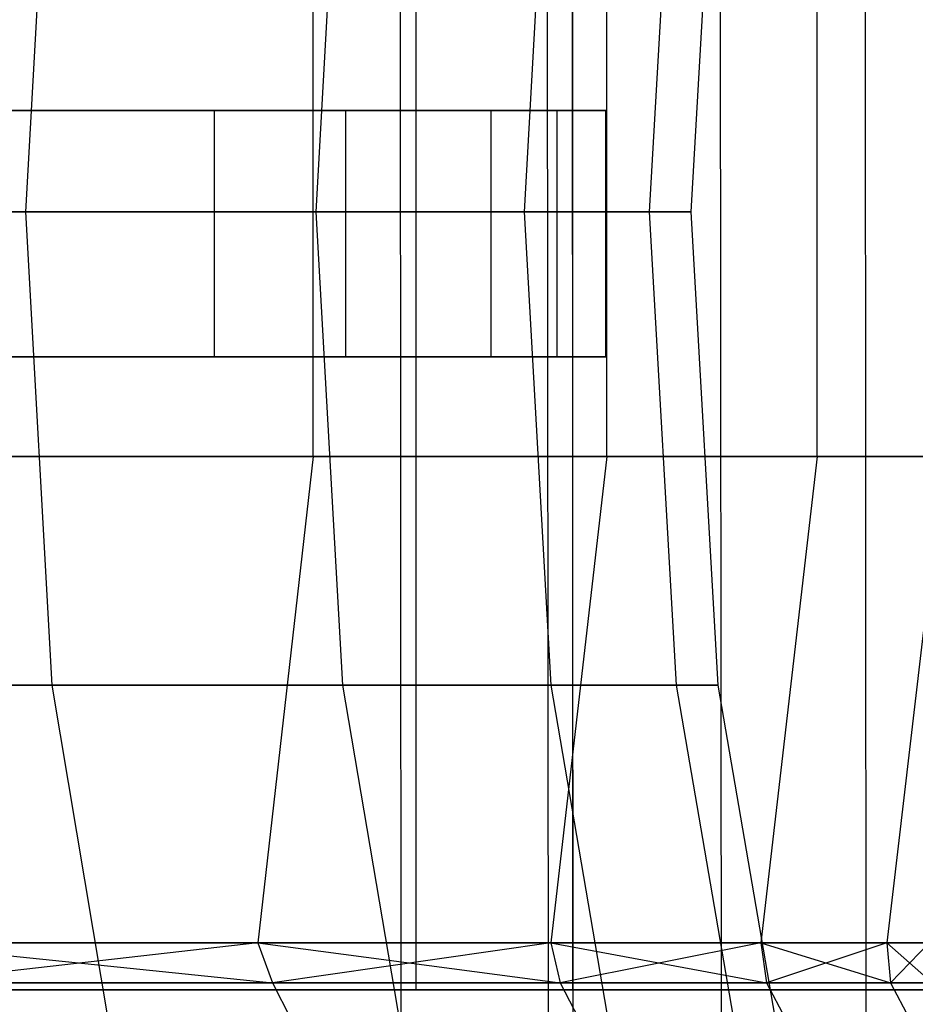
# Model space of a CAD drawing. Extents: x -172 to 172, y -29 to 28.
# Tile 898 of 914: x 157.41 to 162.86, y -4.69 to 1.3. Entities that reach past the tile are written whole.
import ezdxf

# ---------------------------------------------------------------- set-up
doc = ezdxf.new("R2010")
doc.units = 0
doc.header["$LTSCALE"] = 25.4
doc.layers.get('0').update_dxf_attribs({"linetype": 'CONTINUOUS'})

# ---------------------------------------------------------------- blocks, each defined once
blk = doc.blocks.new('RYFLO_AURA_STL')
at = {"color": 0}
for p, q in [((160.6319, -7.3033, -1187.5791), (160.6216, 7.0967, -1187.5826)), ((160.6319, -7.3033, -1187.5791), (160.6216, 7.0967, -1187.5826)), ((160.6319, -7.3033, -1298.9211), (160.6216, 7.0967, -1298.9176)), ((160.6319, -7.3033, -1298.9211), (160.6216, 7.0967, -1298.9176)), ((161.6849, -7.3033, -1190.7156), (161.6744, 7.0967, -1190.7189)), ((161.6849, -7.3033, -1190.7156), (161.6744, 7.0967, -1190.7189)), ((161.6849, -7.3033, -1295.7847), (161.6744, 7.0967, -1295.7814)), ((161.6849, -7.3033, -1295.7847), (161.6744, 7.0967, -1295.7814)), ((159.7246, 6.146, -1187.8936), (159.7336, -6.354, -1187.8904)), ((159.7246, 6.146, -1187.8936), (159.7336, -6.354, -1187.8904)), ((159.7246, 6.146, -1298.6067), (159.7336, -6.354, -1298.6099)), ((159.7246, 6.146, -1298.6067), (159.7336, -6.354, -1298.6099)), ((160.7716, 6.146, -1191.0122), (160.7807, -6.354, -1191.0093)), ((160.7716, 6.146, -1191.0122), (160.7807, -6.354, -1191.0093)), ((160.7716, 6.146, -1295.488), (160.7807, -6.354, -1295.491)), ((160.7716, 6.146, -1295.488), (160.7807, -6.354, -1295.491)), ((162.5542, 6.146, -1196.8557), (162.5634, -6.354, -1196.8531)), ((162.5542, 6.146, -1196.8557), (162.5634, -6.354, -1196.8531)), ((162.5542, 6.146, -1289.6445), (162.5634, -6.354, -1289.6471)), ((162.5542, 6.146, -1289.6445), (162.5634, -6.354, -1289.6471)), ((159.8251, -4.604, -1191.3198), (159.8251, 4.396, -1191.3198)), ((159.8251, -4.604, -1191.3198), (159.8251, 4.396, -1191.3198)), ((159.8251, -4.604, -1295.1804), (159.8251, 4.396, -1295.1804)), ((159.8251, -4.604, -1295.1804), (159.8251, 4.396, -1295.1804)), ((160.7762, 4.396, -1191.0107), (160.7762, -4.604, -1191.0107)), ((160.7762, 4.396, -1191.0107), (160.7762, -4.604, -1191.0107)), ((160.7762, 4.396, -1295.4895), (160.7762, -4.604, -1295.4895)), ((160.7762, 4.396, -1295.4895), (160.7762, -4.604, -1295.4895)), ((157.4507, 0.133, -1207.313), (157.6101, 3.0149, -1207.2766)), ((157.4507, 0.133, -1207.313), (157.6101, 3.0149, -1207.2766)), ((157.4507, 0.133, -1279.1873), (157.6101, 3.0149, -1279.2236)), ((157.4507, 0.133, -1279.1873), (157.6101, 3.0149, -1279.2236)), ((159.218, 0.133, -1216.1979), (159.3792, 3.0149, -1216.1705)), ((159.218, 0.133, -1216.1979), (159.3792, 3.0149, -1216.1705)), ((159.218, 0.133, -1270.3024), (159.3792, 3.0149, -1270.3297)), ((159.218, 0.133, -1270.3024), (159.3792, 3.0149, -1270.3297)), ((160.4844, 0.133, -1225.1678), (160.6468, 3.0149, -1225.1495)), ((160.4844, 0.133, -1225.1678), (160.6468, 3.0149, -1225.1495)), ((160.4844, 0.133, -1261.3324), (160.6468, 3.0149, -1261.3507)), ((160.4844, 0.133, -1261.3324), (160.6468, 3.0149, -1261.3507)), ((161.2458, 0.133, -1234.1947), (161.409, 3.0149, -1234.1855)), ((161.2458, 0.133, -1234.1947), (161.409, 3.0149, -1234.1855)), ((161.2458, 0.133, -1252.3055), (161.409, 3.0149, -1252.3147)), ((161.2458, 0.133, -1252.3055), (161.409, 3.0149, -1252.3147)), ((161.4999, 0.133, -1243.2501), (161.6633, 3.0149, -1243.2501)), ((161.4999, 0.133, -1243.2501), (161.6633, 3.0149, -1243.2501)), ((159.1984, -1.3568, -1206.9141), (159.1983, 1.6231, -1206.9142)), ((159.1984, -1.3568, -1206.9141), (159.1983, 1.6231, -1206.9142)), ((159.1984, -1.3568, -1279.5862), (159.1983, 1.6231, -1279.5861)), ((159.1984, -1.3568, -1279.5862), (159.1983, 1.6231, -1279.5861)), ((160.9854, -1.3568, -1215.8976), (160.9852, 1.6231, -1215.8976)), ((160.9854, -1.3568, -1215.8976), (160.9852, 1.6231, -1215.8976)), ((160.9854, -1.3568, -1270.6027), (160.9852, 1.6231, -1270.6027)), ((160.9854, -1.3568, -1270.6027), (160.9852, 1.6231, -1270.6027)), ((162.2658, -1.3568, -1224.9672), (162.2656, 1.6231, -1224.9672)), ((162.2658, -1.3568, -1224.9672), (162.2656, 1.6231, -1224.9672)), ((162.2658, -1.3568, -1261.5331), (162.2656, 1.6231, -1261.5331)), ((162.2658, -1.3568, -1261.5331), (162.2656, 1.6231, -1261.5331)), ((158.5978, 0.75, -1270.9581), (155.935, 0.75, -1283.3162)), ((158.5978, 0.75, -1270.9581), (155.935, 0.75, -1283.3162)), ((157.1287, 0.75, -1208.1562), (159.3977, 0.75, -1220.5925)), ((157.1287, 0.75, -1208.1562), (159.3977, 0.75, -1220.5925)), ((160.2829, 0.75, -1258.4293), (158.5978, 0.75, -1270.9581)), ((158.5978, -0.75, -1270.9581), (158.5978, 0.75, -1270.9581)), ((160.2829, 0.75, -1258.4293), (158.5978, 0.75, -1270.9581)), ((158.5978, -0.75, -1270.9581), (158.5978, 0.75, -1270.9581)), ((159.3977, 0.75, -1220.5925), (160.684, 0.75, -1233.1686)), ((159.3977, -0.75, -1220.5925), (159.3977, 0.75, -1220.5925)), ((159.3977, 0.75, -1220.5925), (160.684, 0.75, -1233.1686)), ((159.3977, -0.75, -1220.5925), (159.3977, 0.75, -1220.5925)), ((160.9797, 0.75, -1245.8069), (160.2829, 0.75, -1258.4293)), ((160.2829, -0.75, -1258.4293), (160.2829, 0.75, -1258.4293)), ((160.9797, 0.75, -1245.8069), (160.2829, 0.75, -1258.4293)), ((160.2829, -0.75, -1258.4293), (160.2829, 0.75, -1258.4293)), ((160.684, 0.75, -1233.1686), (160.9797, 0.75, -1245.8069)), ((160.684, -0.75, -1233.1686), (160.684, 0.75, -1233.1686)), ((160.684, 0.75, -1233.1686), (160.9797, 0.75, -1245.8069)), ((160.684, -0.75, -1233.1686), (160.684, 0.75, -1233.1686)), ((160.9797, -0.75, -1245.8069), (160.9797, 0.75, -1245.8069)), ((160.9797, -0.75, -1245.8069), (160.9797, 0.75, -1245.8069)), ((157.4507, 0.133, -1207.313), (155.188, 0.133, -1198.5413)), ((155.188, 0.133, -1287.959), (157.4507, 0.133, -1279.1873)), ((157.4507, 0.133, -1207.313), (155.188, 0.133, -1198.5413)), ((155.188, 0.133, -1287.959), (157.4507, 0.133, -1279.1873)), ((159.218, 0.133, -1216.1979), (157.4507, 0.133, -1207.313)), ((157.4507, 0.133, -1279.1873), (159.218, 0.133, -1270.3024)), ((157.6103, -2.7489, -1207.2766), (157.4507, 0.133, -1207.313)), ((159.218, 0.133, -1216.1979), (157.4507, 0.133, -1207.313)), ((157.6103, -2.7489, -1207.2766), (157.4507, 0.133, -1207.313)), ((157.6103, -2.7489, -1279.2236), (157.4507, 0.133, -1279.1873)), ((157.4507, 0.133, -1279.1873), (159.218, 0.133, -1270.3024)), ((157.6103, -2.7489, -1279.2236), (157.4507, 0.133, -1279.1873)), ((160.4844, 0.133, -1225.1678), (159.218, 0.133, -1216.1979)), ((159.218, 0.133, -1270.3024), (160.4844, 0.133, -1261.3324)), ((159.3794, -2.7489, -1216.1704), (159.218, 0.133, -1216.1979)), ((160.4844, 0.133, -1225.1678), (159.218, 0.133, -1216.1979)), ((159.3794, -2.7489, -1216.1704), (159.218, 0.133, -1216.1979)), ((159.3794, -2.7489, -1270.3298), (159.218, 0.133, -1270.3024)), ((159.218, 0.133, -1270.3024), (160.4844, 0.133, -1261.3324)), ((159.3794, -2.7489, -1270.3298), (159.218, 0.133, -1270.3024)), ((161.2458, 0.133, -1234.1947), (160.4844, 0.133, -1225.1678)), ((160.4844, 0.133, -1261.3324), (161.2458, 0.133, -1252.3055)), ((160.6471, -2.7489, -1225.1495), (160.4844, 0.133, -1225.1678)), ((161.2458, 0.133, -1234.1947), (160.4844, 0.133, -1225.1678)), ((160.6471, -2.7489, -1225.1495), (160.4844, 0.133, -1225.1678)), ((160.6471, -2.7489, -1261.3507), (160.4844, 0.133, -1261.3324)), ((160.4844, 0.133, -1261.3324), (161.2458, 0.133, -1252.3055)), ((160.6471, -2.7489, -1261.3507), (160.4844, 0.133, -1261.3324)), ((161.4999, 0.133, -1243.2501), (161.2458, 0.133, -1234.1947)), ((161.2458, 0.133, -1252.3055), (161.4999, 0.133, -1243.2501)), ((161.4999, 0.133, -1243.2501), (161.2458, 0.133, -1234.1947)), ((161.4093, -2.7489, -1234.1855), (161.2458, 0.133, -1234.1947)), ((161.4093, -2.7489, -1234.1855), (161.2458, 0.133, -1234.1947)), ((161.4093, -2.7489, -1252.3147), (161.2458, 0.133, -1252.3055)), ((161.2458, 0.133, -1252.3055), (161.4999, 0.133, -1243.2501)), ((161.4093, -2.7489, -1252.3147), (161.2458, 0.133, -1252.3055)), ((161.6636, -2.7489, -1243.2501), (161.4999, 0.133, -1243.2501)), ((161.6636, -2.7489, -1243.2501), (161.4999, 0.133, -1243.2501)), ((155.935, -0.75, -1283.3162), (158.5978, -0.75, -1270.9581)), ((155.935, -0.75, -1283.3162), (158.5978, -0.75, -1270.9581)), ((159.3977, -0.75, -1220.5925), (157.1287, -0.75, -1208.1562)), ((159.3977, -0.75, -1220.5925), (157.1287, -0.75, -1208.1562)), ((158.5978, -0.75, -1270.9581), (160.2829, -0.75, -1258.4293)), ((158.5978, -0.75, -1270.9581), (160.2829, -0.75, -1258.4293)), ((160.684, -0.75, -1233.1686), (159.3977, -0.75, -1220.5925)), ((160.684, -0.75, -1233.1686), (159.3977, -0.75, -1220.5925)), ((160.2829, -0.75, -1258.4293), (160.9797, -0.75, -1245.8069)), ((160.2829, -0.75, -1258.4293), (160.9797, -0.75, -1245.8069)), ((160.9797, -0.75, -1245.8069), (160.684, -0.75, -1233.1686)), ((160.9797, -0.75, -1245.8069), (160.684, -0.75, -1233.1686)), ((156.9106, -1.3568, -1198.0449), (159.1984, -1.3568, -1206.9141)), ((159.1984, -1.3568, -1279.5862), (156.9106, -1.3568, -1288.4553)), ((159.1984, -1.3568, -1279.5862), (156.9106, -1.3568, -1288.4553)), ((156.9106, -1.3568, -1198.0449), (159.1984, -1.3568, -1206.9141)), ((159.1984, -1.3568, -1279.5862), (158.8613, -4.3166, -1279.5092)), ((159.1984, -1.3568, -1279.5862), (158.8613, -4.3166, -1279.5092)), ((159.1984, -1.3568, -1206.9141), (158.8613, -4.3166, -1206.9911)), ((159.1984, -1.3568, -1206.9141), (158.8613, -4.3166, -1206.9911)), ((159.1984, -1.3568, -1206.9141), (160.9854, -1.3568, -1215.8976)), ((160.9854, -1.3568, -1270.6027), (159.1984, -1.3568, -1279.5862)), ((160.9854, -1.3568, -1270.6027), (159.1984, -1.3568, -1279.5862)), ((159.1984, -1.3568, -1206.9141), (160.9854, -1.3568, -1215.8976)), ((160.9854, -1.3568, -1270.6027), (160.6444, -4.3166, -1270.5447)), ((160.9854, -1.3568, -1270.6027), (160.6444, -4.3166, -1270.5447)), ((160.9854, -1.3568, -1215.8976), (160.6444, -4.3166, -1215.9556)), ((160.9854, -1.3568, -1215.8976), (160.6444, -4.3166, -1215.9556)), ((160.9854, -1.3568, -1215.8976), (162.2658, -1.3568, -1224.9672)), ((162.2658, -1.3568, -1261.5331), (160.9854, -1.3568, -1270.6027)), ((162.2658, -1.3568, -1261.5331), (160.9854, -1.3568, -1270.6027)), ((160.9854, -1.3568, -1215.8976), (162.2658, -1.3568, -1224.9672)), ((162.2658, -1.3568, -1261.5331), (161.9221, -4.3166, -1261.4944)), ((162.2658, -1.3568, -1261.5331), (161.9221, -4.3166, -1261.4944)), ((162.2658, -1.3568, -1224.9672), (161.9221, -4.3166, -1225.0059)), ((162.2658, -1.3568, -1224.9672), (161.9221, -4.3166, -1225.0059)), ((162.2658, -1.3568, -1224.9672), (163.0356, -1.3568, -1234.0942)), ((163.0356, -1.3568, -1252.406), (162.2658, -1.3568, -1261.5331)), ((163.0356, -1.3568, -1252.406), (162.2658, -1.3568, -1261.5331)), ((162.2658, -1.3568, -1224.9672), (163.0356, -1.3568, -1234.0942)), ((163.0356, -1.3568, -1252.406), (162.6904, -4.3166, -1252.3866)), ((163.0356, -1.3568, -1252.406), (162.6904, -4.3166, -1252.3866)), ((163.0356, -1.3568, -1234.0942), (162.6904, -4.3166, -1234.1136)), ((163.0356, -1.3568, -1234.0942), (162.6904, -4.3166, -1234.1136)), ((157.6103, -2.7489, -1207.2766), (155.3453, -2.7489, -1198.4958)), ((155.3453, -2.7489, -1288.0044), (157.6103, -2.7489, -1279.2236)), ((157.6103, -2.7489, -1207.2766), (155.3453, -2.7489, -1198.4958)), ((155.3453, -2.7489, -1288.0044), (157.6103, -2.7489, -1279.2236)), ((159.3794, -2.7489, -1216.1704), (157.6103, -2.7489, -1207.2766)), ((157.6103, -2.7489, -1279.2236), (159.3794, -2.7489, -1270.3298)), ((158.0869, -5.5937, -1207.1678), (157.6103, -2.7489, -1207.2766)), ((159.3794, -2.7489, -1216.1704), (157.6103, -2.7489, -1207.2766)), ((158.0869, -5.5937, -1207.1678), (157.6103, -2.7489, -1207.2766)), ((158.0869, -5.5937, -1279.3324), (157.6103, -2.7489, -1279.2236)), ((157.6103, -2.7489, -1279.2236), (159.3794, -2.7489, -1270.3298)), ((158.0869, -5.5937, -1279.3324), (157.6103, -2.7489, -1279.2236)), ((160.6471, -2.7489, -1225.1495), (159.3794, -2.7489, -1216.1704)), ((159.3794, -2.7489, -1270.3298), (160.6471, -2.7489, -1261.3507)), ((159.8613, -5.5937, -1216.0886), (159.3794, -2.7489, -1216.1704)), ((160.6471, -2.7489, -1225.1495), (159.3794, -2.7489, -1216.1704)), ((159.8613, -5.5937, -1216.0886), (159.3794, -2.7489, -1216.1704)), ((159.8613, -5.5937, -1270.4116), (159.3794, -2.7489, -1270.3298)), ((159.3794, -2.7489, -1270.3298), (160.6471, -2.7489, -1261.3507)), ((159.8613, -5.5937, -1270.4116), (159.3794, -2.7489, -1270.3298)), ((161.4093, -2.7489, -1234.1855), (160.6471, -2.7489, -1225.1495)), ((160.6471, -2.7489, -1261.3507), (161.4093, -2.7489, -1252.3147)), ((161.1328, -5.5937, -1225.0948), (160.6471, -2.7489, -1225.1495)), ((161.4093, -2.7489, -1234.1855), (160.6471, -2.7489, -1225.1495)), ((161.1328, -5.5937, -1225.0948), (160.6471, -2.7489, -1225.1495)), ((161.1328, -5.5937, -1261.4054), (160.6471, -2.7489, -1261.3507)), ((160.6471, -2.7489, -1261.3507), (161.4093, -2.7489, -1252.3147)), ((161.1328, -5.5937, -1261.4054), (160.6471, -2.7489, -1261.3507)), ((161.6636, -2.7489, -1243.2501), (161.4093, -2.7489, -1234.1855)), ((161.4093, -2.7489, -1252.3147), (161.6636, -2.7489, -1243.2501)), ((161.6636, -2.7489, -1243.2501), (161.4093, -2.7489, -1234.1855)), ((161.8973, -5.5937, -1234.1582), (161.4093, -2.7489, -1234.1855)), ((161.8973, -5.5937, -1234.1582), (161.4093, -2.7489, -1234.1855)), ((161.8973, -5.5937, -1252.342), (161.4093, -2.7489, -1252.3147)), ((161.4093, -2.7489, -1252.3147), (161.6636, -2.7489, -1243.2501)), ((161.8973, -5.5937, -1252.342), (161.4093, -2.7489, -1252.3147)), ((162.1523, -5.5937, -1243.2501), (161.6636, -2.7489, -1243.2501)), ((162.1523, -5.5937, -1243.2501), (161.6636, -2.7489, -1243.2501)), ((158.8613, -4.3166, -1279.5092), (156.5783, -4.3166, -1288.3596)), ((156.5783, -4.3166, -1198.1407), (158.8613, -4.3166, -1206.9911)), ((156.5783, -4.3166, -1288.3596), (158.9506, -4.562, -1279.1976)), ((156.5783, -4.3166, -1288.3596), (158.9506, -4.562, -1279.1976)), ((158.8613, -4.3166, -1279.5092), (156.5783, -4.3166, -1288.3596)), ((156.5783, -4.3166, -1198.1407), (158.8613, -4.3166, -1206.9911)), ((158.8613, -4.3166, -1206.9911), (156.7071, -4.562, -1198.5245)), ((158.8613, -4.3166, -1206.9911), (156.7071, -4.562, -1198.5245)), ((160.6444, -4.3166, -1270.5447), (158.8613, -4.3166, -1279.5092)), ((158.8613, -4.3166, -1206.9911), (160.6444, -4.3166, -1215.9556)), ((158.8613, -4.3166, -1279.5092), (158.9506, -4.562, -1279.1976)), ((158.8613, -4.3166, -1279.5092), (158.9506, -4.562, -1279.1976)), ((158.8613, -4.3166, -1279.5092), (160.7027, -4.562, -1270.3085)), ((158.8613, -4.3166, -1279.5092), (160.7027, -4.562, -1270.3085)), ((160.6444, -4.3166, -1270.5447), (158.8613, -4.3166, -1279.5092)), ((158.8613, -4.3166, -1206.9911), (160.6444, -4.3166, -1215.9556)), ((158.8613, -4.3166, -1206.9911), (158.9506, -4.562, -1207.3026)), ((158.8613, -4.3166, -1206.9911), (158.9506, -4.562, -1207.3026)), ((160.6444, -4.3166, -1215.9556), (158.9506, -4.562, -1207.3026)), ((160.6444, -4.3166, -1215.9556), (158.9506, -4.562, -1207.3026)), ((161.9221, -4.3166, -1261.4944), (160.6444, -4.3166, -1270.5447)), ((160.6444, -4.3166, -1215.9556), (161.9221, -4.3166, -1225.0059)), ((160.6444, -4.3166, -1270.5447), (160.7027, -4.562, -1270.3085)), ((160.6444, -4.3166, -1270.5447), (160.7027, -4.562, -1270.3085)), ((160.6444, -4.3166, -1270.5447), (161.9581, -4.562, -1261.3356)), ((160.6444, -4.3166, -1270.5447), (161.9581, -4.562, -1261.3356)), ((161.9221, -4.3166, -1261.4944), (160.6444, -4.3166, -1270.5447)), ((160.6444, -4.3166, -1215.9556), (161.9221, -4.3166, -1225.0059)), ((160.6444, -4.3166, -1215.9556), (160.7027, -4.562, -1216.1918)), ((160.6444, -4.3166, -1215.9556), (160.7027, -4.562, -1216.1918)), ((161.9221, -4.3166, -1225.0059), (160.7027, -4.562, -1216.1918)), ((161.9221, -4.3166, -1225.0059), (160.7027, -4.562, -1216.1918)), ((162.6904, -4.3166, -1252.3866), (161.9221, -4.3166, -1261.4944)), ((161.9221, -4.3166, -1225.0059), (162.6904, -4.3166, -1234.1136)), ((161.9221, -4.3166, -1261.4944), (161.9581, -4.562, -1261.3356)), ((161.9221, -4.3166, -1261.4944), (161.9581, -4.562, -1261.3356)), ((161.9221, -4.3166, -1261.4944), (162.7129, -4.562, -1252.3069)), ((161.9221, -4.3166, -1261.4944), (162.7129, -4.562, -1252.3069)), ((162.6904, -4.3166, -1252.3866), (161.9221, -4.3166, -1261.4944)), ((161.9221, -4.3166, -1225.0059), (162.6904, -4.3166, -1234.1136)), ((161.9221, -4.3166, -1225.0059), (161.9581, -4.562, -1225.1647)), ((161.9221, -4.3166, -1225.0059), (161.9581, -4.562, -1225.1647)), ((162.6904, -4.3166, -1234.1136), (161.9581, -4.562, -1225.1647)), ((162.6904, -4.3166, -1234.1136), (161.9581, -4.562, -1225.1647)), ((162.9467, -4.3166, -1243.2501), (162.6904, -4.3166, -1252.3866)), ((162.6904, -4.3166, -1234.1136), (162.9467, -4.3166, -1243.2501)), ((162.6904, -4.3166, -1252.3866), (162.7129, -4.562, -1252.3069)), ((162.6904, -4.3166, -1252.3866), (162.7129, -4.562, -1252.3069)), ((162.6904, -4.3166, -1252.3866), (162.9647, -4.562, -1243.2501)), ((162.6904, -4.3166, -1252.3866), (162.9647, -4.562, -1243.2501)), ((162.9467, -4.3166, -1243.2501), (162.6904, -4.3166, -1252.3866)), ((162.6904, -4.3166, -1234.1136), (162.9467, -4.3166, -1243.2501)), ((162.6904, -4.3166, -1234.1136), (162.7129, -4.562, -1234.1934)), ((162.6904, -4.3166, -1234.1136), (162.7129, -4.562, -1234.1934)), ((162.9467, -4.3166, -1243.2501), (162.7129, -4.562, -1234.1934)), ((162.9467, -4.3166, -1243.2501), (162.7129, -4.562, -1234.1934)), ((159.8251, -4.604, -1191.3198), (155.258, -4.604, -1178.9402)), ((155.258, -4.604, -1307.5601), (159.8251, -4.604, -1295.1804)), ((159.8251, -4.604, -1191.3198), (155.258, -4.604, -1178.9402)), ((155.258, -4.604, -1307.5601), (159.8251, -4.604, -1295.1804)), ((156.1819, -4.604, -1307.9427), (160.7762, -4.604, -1295.4895)), ((160.7762, -4.604, -1191.0107), (156.1819, -4.604, -1178.5575)), ((160.7762, -4.604, -1191.0107), (156.1819, -4.604, -1178.5575)), ((156.1819, -4.604, -1307.9427), (160.7762, -4.604, -1295.4895)), ((156.7071, -4.562, -1287.9757), (158.9506, -4.562, -1279.1976)), ((158.9506, -4.562, -1207.3026), (156.7071, -4.562, -1198.5245)), ((156.7071, -4.562, -1287.9757), (158.9506, -4.562, -1279.1976)), ((158.9506, -4.562, -1207.3026), (156.7071, -4.562, -1198.5245)), ((158.9506, -4.562, -1279.1976), (159.0627, -4.7794, -1279.223)), ((158.9506, -4.562, -1279.1976), (159.0627, -4.7794, -1279.223)), ((158.9506, -4.562, -1279.1976), (160.7027, -4.562, -1270.3085)), ((160.7027, -4.562, -1216.1918), (158.9506, -4.562, -1207.3026)), ((158.9506, -4.562, -1207.3026), (159.0627, -4.7794, -1207.2772)), ((158.9506, -4.562, -1207.3026), (159.0627, -4.7794, -1207.2772)), ((158.9506, -4.562, -1279.1976), (160.7027, -4.562, -1270.3085)), ((160.7027, -4.562, -1216.1918), (158.9506, -4.562, -1207.3026)), ((163.4068, -4.604, -1204.0197), (159.8251, -4.604, -1191.3198)), ((159.8251, -4.604, -1295.1804), (163.4068, -4.604, -1282.4806)), ((163.4068, -4.604, -1204.0197), (159.8251, -4.604, -1191.3198)), ((159.8251, -4.604, -1295.1804), (163.4068, -4.604, -1282.4806)), ((160.7027, -4.562, -1270.3085), (160.816, -4.7794, -1270.3275)), ((160.7027, -4.562, -1270.3085), (160.816, -4.7794, -1270.3275)), ((160.7027, -4.562, -1270.3085), (161.9581, -4.562, -1261.3356)), ((161.9581, -4.562, -1225.1647), (160.7027, -4.562, -1216.1918)), ((160.7027, -4.562, -1216.1918), (160.816, -4.7794, -1216.1727)), ((160.7027, -4.562, -1216.1918), (160.816, -4.7794, -1216.1727)), ((160.7027, -4.562, -1270.3085), (161.9581, -4.562, -1261.3356)), ((161.9581, -4.562, -1225.1647), (160.7027, -4.562, -1216.1918)), ((160.7762, -4.604, -1295.4895), (164.3792, -4.604, -1282.7141)), ((164.3792, -4.604, -1203.7861), (160.7762, -4.604, -1191.0107)), ((164.3792, -4.604, -1203.7861), (160.7762, -4.604, -1191.0107)), ((160.7762, -4.604, -1295.4895), (164.3792, -4.604, -1282.7141)), ((161.9581, -4.562, -1261.3356), (162.0723, -4.7794, -1261.3484)), ((161.9581, -4.562, -1261.3356), (162.0723, -4.7794, -1261.3484)), ((161.9581, -4.562, -1261.3356), (162.7129, -4.562, -1252.3069)), ((162.7129, -4.562, -1234.1934), (161.9581, -4.562, -1225.1647)), ((161.9581, -4.562, -1225.1647), (162.0723, -4.7794, -1225.1519)), ((161.9581, -4.562, -1225.1647), (162.0723, -4.7794, -1225.1519)), ((161.9581, -4.562, -1261.3356), (162.7129, -4.562, -1252.3069)), ((162.7129, -4.562, -1234.1934), (161.9581, -4.562, -1225.1647)), ((162.7129, -4.562, -1252.3069), (162.8276, -4.7794, -1252.3132)), ((162.7129, -4.562, -1252.3069), (162.8276, -4.7794, -1252.3132)), ((162.7129, -4.562, -1252.3069), (162.9647, -4.562, -1243.2501)), ((162.9647, -4.562, -1243.2501), (162.7129, -4.562, -1234.1934)), ((162.7129, -4.562, -1234.1934), (162.8276, -4.7794, -1234.187)), ((162.7129, -4.562, -1234.1934), (162.8276, -4.7794, -1234.187)), ((162.7129, -4.562, -1252.3069), (162.9647, -4.562, -1243.2501)), ((162.9647, -4.562, -1243.2501), (162.7129, -4.562, -1234.1934))]:
    blk.add_line(p, q, dxfattribs=at)

msp = doc.modelspace()

# ---------------------------------------------------------------- block references
at = {"color": 0}
msp.add_blockref('RYFLO_AURA_STL', (0, 0), dxfattribs=at)

doc.saveas('drawing.dxf')
